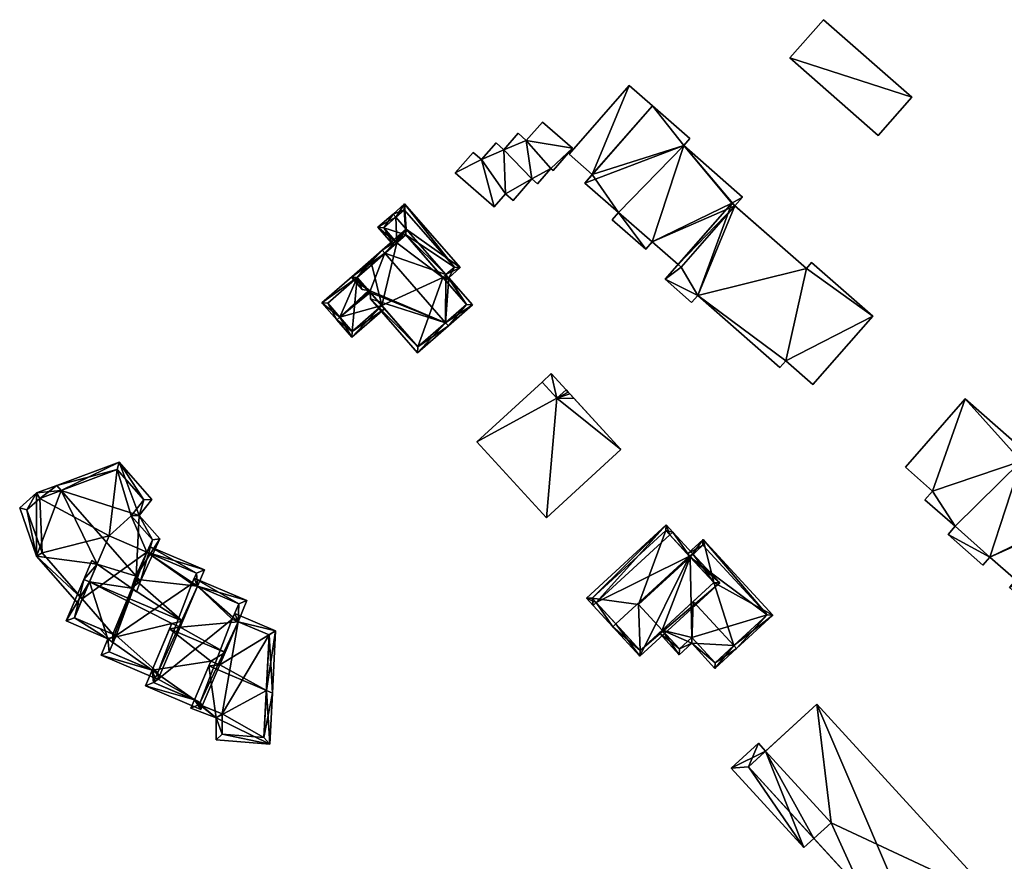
# Model space of a CAD drawing. Header units: inches. Extents: x 2685601 to 2690022, y 1235992 to 1239010.
# Tile 339 of 390: x 2689586 to 2689705, y 1237367 to 1237469. Entities that reach past the tile are written whole.
import ezdxf

# ---------------------------------------------------------------- set-up
doc = ezdxf.new("R2010")
doc.units = ezdxf.units.IN
doc.header["$MEASUREMENT"] = 0
doc.layers.add('Gebaeude Einzelhaus', color=10, linetype='Continuous')
doc.layers.add('Offenes Gebaeude', color=10, linetype='Continuous')

msp = doc.modelspace()

# ---------------------------------------------------------------- meshes
at = {"layer": 'Gebaeude Einzelhaus'}
mesh = msp.add_polyface(dxfattribs=at)
corners = [(2689662.243, 1237458.806, 490.75), (2689666.039, 1237453.989, 490.75), (2689666.778, 1237454.834, 490.75), (2689654.038, 1237449.438, 490.75), (2689658.128, 1237445.855, 490.75), (2689662.219, 1237442.321, 490.75), (2689671.869, 1237447.009, 490.75), (2689673.176, 1237447.738, 490.75), (2689661.433, 1237441.424, 490.75), (2689657.366, 1237444.986, 490.75), (2689665.357, 1237439.574, 490.75), (2689672.247, 1237446.678, 490.75), (2689659.445, 1237461.256, 488.98), (2689652.141, 1237452.916, 488.98), (2689654.939, 1237450.466, 488.98), (2689662.243, 1237458.806, 488.98), (2689688.956, 1237433.313, 491.383), (2689681.53, 1237439.818, 491.383), (2689680.9, 1237439.099, 491.383), (2689667.741, 1237435.81, 491.383), (2689671.869, 1237447.009, 491.383), (2689678.4, 1237427.91, 491.383), (2689663.781, 1237437.775, 491.383), (2689666.996, 1237434.959, 491.383), (2689677.689, 1237427.098, 491.383), (2689681.696, 1237425.023, 491.383), (2689666.039, 1237453.989, 478.977), (2689673.176, 1237447.738, 478.977), (2689666.778, 1237454.834, 478.977), (2689662.243, 1237458.806, 478.977), (2689654.038, 1237449.438, 478.977), (2689654.939, 1237450.466, 478.977), (2689658.128, 1237445.855, 478.977), (2689657.366, 1237444.986, 478.977), (2689661.433, 1237441.424, 478.977), (2689662.219, 1237442.321, 478.977), (2689665.357, 1237439.574, 478.977), (2689672.247, 1237446.678, 478.977), (2689665.735, 1237439.243, 478.977), (2689652.141, 1237452.916, 478.977), (2689659.445, 1237461.256, 478.977), (2689681.696, 1237425.023, 478.977), (2689678.4, 1237427.91, 478.977), (2689688.956, 1237433.313, 478.977), (2689681.53, 1237439.818, 478.977), (2689680.9, 1237439.099, 478.977), (2689663.781, 1237437.775, 478.977), (2689666.996, 1237434.959, 478.977), (2689667.741, 1237435.81, 478.977), (2689677.689, 1237427.098, 478.977)]
mesh.append_faces([[corners[k] for k in face] for face in [(16, 21, 25), (21, 19, 24), (19, 22, 23), (19, 20, 22), (16, 18, 21), (21, 18, 19), (19, 18, 20), (16, 17, 18), (12, 14, 15), (12, 13, 14), (7, 6, 11), (6, 5, 10), (5, 4, 8), (8, 4, 9), (7, 1, 6), (6, 1, 5), (5, 1, 4), (4, 1, 3), (3, 1, 0), (0, 1, 2)]], dxfattribs={"color": 13})
mesh.append_faces([[corners[k] for k in face] for face in [(38, 46, 36), (45, 48, 37), (37, 48, 38), (38, 48, 46), (46, 48, 47), (45, 42, 48), (48, 42, 49), (45, 43, 42), (42, 43, 41), (45, 44, 43), (21, 24, 42), (42, 24, 49), (24, 19, 49), (49, 19, 48), (19, 23, 48), (48, 23, 47), (23, 22, 47), (47, 22, 46), (46, 10, 36), (10, 20, 6), (46, 22, 10), (10, 22, 20), (20, 11, 6), (11, 45, 37), (20, 18, 11), (11, 18, 45), (18, 17, 45), (45, 17, 44), (17, 16, 44), (44, 16, 43), (16, 25, 43), (43, 25, 41), (25, 21, 41), (41, 21, 42), (29, 31, 40), (40, 31, 39), (13, 12, 39), (39, 12, 40), (15, 29, 12), (12, 29, 40), (14, 13, 31), (31, 13, 39), (35, 37, 36), (36, 37, 38), (35, 26, 37), (37, 26, 27), (26, 29, 28), (26, 31, 29), (34, 32, 35), (35, 32, 26), (26, 32, 31), (31, 32, 30), (34, 33, 32), (27, 7, 37), (37, 7, 11), (35, 36, 5), (5, 36, 10), (5, 8, 35), (35, 8, 34), (8, 9, 34), (34, 9, 33), (9, 4, 33), (33, 4, 32), (4, 3, 32), (32, 3, 30), (30, 14, 31), (14, 0, 15), (30, 3, 14), (14, 3, 0), (15, 28, 29), (15, 2, 28), (15, 0, 2), (2, 1, 28), (28, 1, 26), (1, 7, 26), (26, 7, 27)]], dxfattribs={"color": 41})
mesh = msp.add_polyface(dxfattribs=at)
corners = [(2689649.944, 1237451.205, 484.957), (2689650.206, 1237450.974, 484.957), (2689652.55, 1237453.65, 484.957), (2689646.966, 1237454.589, 484.957), (2689648.925, 1237456.825, 484.957), (2689644.231, 1237453.475, 484.957), (2689645.97, 1237455.461, 484.957), (2689647.653, 1237449.95, 484.957), (2689641.535, 1237452.279, 484.957), (2689643.298, 1237454.293, 484.957), (2689644.455, 1237448.12, 484.956), (2689638.351, 1237450.665, 484.957), (2689640.534, 1237453.156, 484.957), (2689643.068, 1237446.535, 484.956), (2689645.358, 1237447.329, 484.956), (2689648.328, 1237449.359, 484.956), (2689638.351, 1237450.665, 479.51), (2689640.534, 1237453.156, 479.51), (2689643.068, 1237446.535, 479.51), (2689644.455, 1237448.12, 479.51), (2689645.358, 1237447.329, 479.51), (2689647.653, 1237449.95, 479.51), (2689648.328, 1237449.359, 479.51), (2689649.944, 1237451.205, 479.51), (2689650.206, 1237450.974, 479.51), (2689652.55, 1237453.65, 479.51), (2689648.925, 1237456.825, 479.51), (2689646.966, 1237454.589, 479.51), (2689645.97, 1237455.461, 479.51), (2689644.231, 1237453.475, 479.51), (2689643.298, 1237454.293, 479.51), (2689641.535, 1237452.279, 479.51)]
mesh.append_faces([[corners[k] for k in face] for face in [(0, 7, 15), (7, 10, 14), (10, 8, 13), (13, 8, 11), (11, 8, 12), (7, 5, 10), (10, 5, 8), (8, 5, 9), (0, 3, 7), (7, 3, 5), (5, 3, 6), (0, 2, 3), (3, 2, 4), (0, 1, 2)]], dxfattribs={"color": 13})
mesh.append_faces([[corners[k] for k in face] for face in [(31, 16, 17), (31, 18, 16), (31, 19, 18), (19, 21, 20), (21, 23, 22), (23, 25, 24), (21, 27, 23), (23, 27, 25), (25, 27, 26), (30, 29, 31), (31, 29, 19), (19, 29, 21), (21, 29, 27), (27, 29, 28), (12, 8, 17), (17, 8, 31), (8, 9, 31), (31, 9, 30), (9, 5, 30), (30, 5, 29), (5, 6, 29), (29, 6, 28), (6, 3, 28), (28, 3, 27), (3, 4, 27), (27, 4, 26), (4, 2, 26), (26, 2, 25), (2, 1, 25), (25, 1, 24), (1, 0, 24), (24, 0, 23), (0, 15, 23), (23, 15, 22), (15, 7, 22), (22, 7, 21), (7, 14, 21), (21, 14, 20), (14, 10, 20), (20, 10, 19), (10, 13, 19), (19, 13, 18), (13, 11, 18), (18, 11, 16), (11, 12, 16), (16, 12, 17)]], dxfattribs={"color": 41})
mesh = msp.add_polyface(dxfattribs=at)
corners = [(2689628.984, 1237444.073, 485.435), (2689630.909, 1237441.871, 485.435), (2689631.285, 1237442.2, 485.625), (2689632.414, 1237443.85, 486.363), (2689632.366, 1237443.145, 486.173), (2689631.145, 1237445.299, 486.363), (2689637.232, 1237438.34, 486.363), (2689636.856, 1237438.011, 486.173), (2689637.561, 1237437.964, 486.363), (2689637.185, 1237437.635, 486.173), (2689630.816, 1237445.676, 486.363), (2689638.97, 1237439.195, 485.435), (2689632.225, 1237446.908, 485.435), (2689629.689, 1237444.025, 485.625), (2689638.265, 1237439.243, 485.683), (2689632.178, 1237446.203, 485.683), (2689632.178, 1237446.203, 479.451), (2689638.265, 1237439.243, 479.451), (2689629.689, 1237444.025, 479.451), (2689631.285, 1237442.2, 479.451), (2689636.856, 1237438.011, 479.451), (2689632.366, 1237443.145, 479.451)]
mesh.append_faces([[corners[k] for k in face] for face in [(12, 15, 10), (10, 15, 5), (8, 14, 11), (11, 14, 12), (12, 14, 15), (8, 6, 14), (6, 8, 7), (7, 8, 9), (0, 13, 1), (1, 13, 2), (0, 10, 13), (13, 10, 5), (3, 12, 5), (5, 12, 10), (8, 11, 6), (6, 11, 3), (3, 11, 12), (0, 5, 10), (6, 7, 8), (8, 7, 9), (3, 4, 6), (6, 4, 7), (0, 2, 5), (5, 2, 3), (3, 2, 4), (0, 1, 2)]], dxfattribs={"color": 13})
mesh.append_faces([[corners[k] for k in face] for face in [(17, 21, 16), (16, 21, 18), (18, 21, 19), (17, 20, 21), (17, 14, 20), (20, 14, 7), (7, 14, 6), (18, 19, 13), (13, 19, 2), (13, 16, 18), (5, 15, 13), (13, 15, 16), (15, 14, 16), (16, 14, 17)]], dxfattribs={"color": 41})
mesh = msp.add_polyface(dxfattribs=at)
corners = [(2689637.189, 1237432.52, 489.481), (2689640.426, 1237434.688, 486.363), (2689637.561, 1237437.964, 486.363), (2689637.518, 1237432.144, 489.481), (2689637.232, 1237438.34, 486.363), (2689629.833, 1237440.93, 489.481), (2689632.414, 1237443.85, 486.363), (2689629.504, 1237441.306, 489.481), (2689627.849, 1237436.418, 486.449), (2689625.768, 1237438.039, 486.11), (2689627.07, 1237436.55, 486.11), (2689628.037, 1237436.386, 486.531), (2689628.046, 1237436.193, 486.449), (2689628.08, 1237435.395, 486.11), (2689633.781, 1237428.876, 486.11), (2689632.366, 1237443.145, 486.767), (2689639.721, 1237434.735, 486.766), (2689626.473, 1237437.991, 486.449), (2689633.829, 1237429.581, 486.45), (2689636.856, 1237438.011, 486.173), (2689639.721, 1237434.735, 479.451), (2689636.856, 1237438.011, 479.451), (2689632.366, 1237443.145, 486.173), (2689628.228, 1237439.526, 479.451), (2689626.473, 1237437.991, 479.451), (2689626.473, 1237437.991, 485.291), (2689631.285, 1237442.2, 485.625), (2689631.285, 1237442.2, 479.451), (2689629.454, 1237434.583, 485.286), (2689633.829, 1237429.581, 479.451), (2689629.454, 1237434.583, 479.451), (2689632.366, 1237443.145, 479.451)]
mesh.append_faces([[corners[k] for k in face] for face in [(18, 13, 12), (18, 14, 13), (18, 3, 14), (18, 0, 3), (7, 17, 9), (9, 17, 10), (10, 17, 8), (7, 5, 17), (16, 3, 0), (3, 16, 1), (1, 16, 2), (4, 2, 16), (15, 4, 16), (15, 6, 4), (15, 7, 6), (15, 5, 7), (0, 14, 3), (0, 13, 14), (0, 12, 13), (5, 11, 0), (0, 11, 12), (7, 9, 5), (5, 9, 11), (11, 9, 8), (8, 9, 10), (5, 6, 7), (0, 4, 5), (5, 4, 6), (0, 2, 4), (3, 1, 0), (0, 1, 2)]], dxfattribs={"color": 13})
mesh.append_faces([[corners[k] for k in face] for face in [(27, 30, 23), (23, 30, 24), (27, 21, 30), (30, 21, 29), (29, 21, 20), (27, 31, 21), (16, 18, 20), (20, 18, 29), (16, 0, 18), (29, 28, 30), (29, 18, 28), (28, 18, 12), (8, 17, 25), (23, 26, 27), (26, 15, 22), (26, 5, 15), (26, 17, 5), (23, 25, 26), (26, 25, 17), (23, 24, 25), (15, 19, 22), (19, 20, 21), (15, 16, 19), (19, 16, 20)]], dxfattribs={"color": 41})
mesh = msp.add_polyface(dxfattribs=at)
corners = [(2689626.473, 1237437.991, 485.291), (2689628.604, 1237439.855, 485.291), (2689628.275, 1237440.231, 485.014), (2689622.193, 1237434.913, 485.014), (2689624.371, 1237433.18, 486.531), (2689623.995, 1237432.851, 486.531), (2689627.849, 1237436.418, 486.449), (2689628.037, 1237436.386, 486.531), (2689625.831, 1237430.751, 485.014), (2689629.783, 1237434.207, 485.014), (2689629.454, 1237434.583, 485.286), (2689628.046, 1237436.193, 486.449), (2689622.898, 1237434.865, 485.291), (2689625.879, 1237431.456, 485.285), (2689626.473, 1237437.991, 479.451), (2689622.898, 1237434.865, 479.451), (2689625.879, 1237431.456, 479.451), (2689629.454, 1237434.583, 479.451)]
mesh.append_faces([[corners[k] for k in face] for face in [(8, 13, 9), (9, 13, 10), (8, 5, 13), (13, 5, 4), (3, 12, 5), (5, 12, 4), (2, 0, 3), (3, 0, 12), (2, 1, 0), (8, 4, 5), (4, 11, 7), (8, 10, 4), (4, 10, 11), (8, 9, 10), (0, 4, 6), (6, 4, 7), (0, 3, 4), (4, 3, 5), (0, 2, 3), (0, 1, 2)]], dxfattribs={"color": 13})
mesh.append_faces([[corners[k] for k in face] for face in [(14, 16, 15), (14, 17, 16), (10, 13, 17), (17, 13, 16), (13, 15, 16), (4, 12, 13), (13, 12, 15), (0, 14, 12), (12, 14, 15)]], dxfattribs={"color": 41})
mesh = msp.add_polyface(dxfattribs=at)
corners = [(2689650.675, 1237423.369, 493.329), (2689651.789, 1237424.391, 493.329), (2689649.987, 1237426.354, 493.329), (2689648.873, 1237425.331, 493.329), (2689651.789, 1237424.391, 480.831), (2689649.987, 1237426.354, 480.831), (2689648.873, 1237425.331, 480.831), (2689650.675, 1237423.369, 480.831)]
mesh.append_faces([[corners[k] for k in face] for face in [(0, 2, 3), (0, 1, 2)]], dxfattribs={"color": 13})
mesh.append_faces([[corners[k] for k in face] for face in [(4, 7, 5), (5, 7, 6), (2, 5, 3), (3, 5, 6), (1, 4, 2), (2, 4, 5)]], dxfattribs={"color": 41})
mesh = msp.add_polyface(dxfattribs=at)
corners = [(2689650.675, 1237423.369, 494.962), (2689649.396, 1237408.889, 494.962), (2689658.418, 1237417.173, 494.962), (2689640.965, 1237418.07, 494.962), (2689651.789, 1237424.391, 494.962), (2689648.873, 1237425.331, 494.962), (2689648.873, 1237425.331, 493.329), (2689648.873, 1237425.331, 480.831), (2689640.965, 1237418.07, 480.831), (2689649.396, 1237408.889, 480.831), (2689658.418, 1237417.173, 480.831), (2689651.789, 1237424.391, 493.329), (2689652.752, 1237423.342, 480.831), (2689652.255, 1237423.884, 480.831), (2689652.041, 1237424.117, 480.831), (2689651.789, 1237424.391, 480.831), (2689650.675, 1237423.369, 493.329), (2689650.675, 1237423.369, 480.831)]
mesh.append_faces([[corners[k] for k in face] for face in [(3, 0, 5), (0, 2, 4), (3, 1, 0), (0, 1, 2)]], dxfattribs={"color": 13})
mesh.append_faces([[corners[k] for k in face] for face in [(13, 17, 14), (14, 17, 15), (17, 8, 7), (17, 9, 8), (17, 10, 9), (13, 12, 17), (17, 12, 10), (5, 0, 6), (6, 0, 16), (0, 4, 16), (16, 4, 11), (2, 11, 4), (11, 14, 15), (11, 13, 14), (11, 12, 13), (2, 10, 11), (11, 10, 12), (2, 1, 10), (10, 1, 9), (1, 3, 9), (9, 3, 8), (6, 3, 5), (6, 8, 3), (6, 7, 8)]], dxfattribs={"color": 41})
mesh = msp.add_polyface(dxfattribs=at)
corners = [(2689742.089, 1237384.325, 493.404), (2689734.676, 1237390.818, 493.404), (2689734.418, 1237390.522, 493.404), (2689734.03, 1237390.079, 493.404), (2689722.859, 1237384.93, 493.404), (2689726.836, 1237396.379, 493.404), (2689726.969, 1237381.375, 493.404), (2689731.298, 1237378.825, 493.404), (2689719.435, 1237387.929, 493.404), (2689726.141, 1237380.43, 493.404), (2689722.074, 1237384.033, 493.404), (2689722.054, 1237384.01, 493.404), (2689730.683, 1237378.123, 493.404), (2689734.678, 1237375.864, 493.404), (2689700.136, 1237423.273, 491.888), (2689706.931, 1237415.725, 491.888), (2689707.723, 1237416.628, 491.888), (2689696.186, 1237412.116, 491.888), (2689698.935, 1237407.849, 491.888), (2689703.126, 1237404.111, 491.888), (2689712.886, 1237408.84, 491.888), (2689713.994, 1237409.54, 491.888), (2689692.893, 1237415.001, 491.888), (2689695.265, 1237411.064, 491.888), (2689698.061, 1237406.851, 491.888), (2689702.286, 1237403.151, 491.888), (2689706.305, 1237401.327, 491.888), (2689713.166, 1237408.595, 491.888), (2689712.886, 1237408.84, 492.646), (2689705.505, 1237400.414, 492.645), (2689708.705, 1237397.61, 492.645), (2689711.623, 1237393.53, 492.645), (2689707.949, 1237396.748, 492.645), (2689719.554, 1237401.328, 492.645), (2689715.729, 1237389.883, 492.645), (2689710.703, 1237392.48, 492.645), (2689714.835, 1237388.861, 492.645), (2689719.435, 1237387.929, 492.645), (2689719.394, 1237386.673, 492.645), (2689726.128, 1237395.57, 492.645), (2689720.034, 1237387.404, 492.645), (2689720.383, 1237402.275, 492.645), (2689726.141, 1237380.43, 479.964), (2689722.054, 1237384.01, 479.964), (2689726.969, 1237381.375, 479.964), (2689730.683, 1237378.123, 479.964), (2689731.298, 1237378.825, 479.964), (2689734.678, 1237375.864, 479.964), (2689742.089, 1237384.325, 479.964), (2689734.676, 1237390.818, 479.964), (2689734.418, 1237390.522, 479.964), (2689734.03, 1237390.079, 479.964), (2689726.836, 1237396.379, 479.964), (2689726.128, 1237395.57, 479.964), (2689722.859, 1237384.93, 479.964), (2689720.034, 1237387.404, 479.964), (2689722.074, 1237384.033, 479.964), (2689719.435, 1237387.929, 479.964), (2689696.186, 1237412.116, 479.964), (2689692.893, 1237415.001, 479.964), (2689695.265, 1237411.064, 479.964), (2689698.935, 1237407.849, 479.964), (2689698.061, 1237406.851, 479.964), (2689702.286, 1237403.151, 479.964), (2689703.126, 1237404.111, 479.964), (2689706.305, 1237401.327, 479.964), (2689713.166, 1237408.595, 479.964), (2689713.994, 1237409.54, 479.964), (2689706.931, 1237415.725, 479.964), (2689707.723, 1237416.628, 479.964), (2689700.136, 1237423.273, 479.964), (2689706.586, 1237401.081, 479.964), (2689710.703, 1237392.48, 479.964), (2689711.623, 1237393.53, 479.964), (2689714.835, 1237388.861, 479.964), (2689715.729, 1237389.883, 479.964), (2689719.394, 1237386.673, 479.964), (2689719.554, 1237401.328, 479.964), (2689720.383, 1237402.275, 479.964), (2689705.505, 1237400.414, 479.964), (2689708.705, 1237397.61, 479.964), (2689707.949, 1237396.748, 479.964)]
mesh.append_faces([[corners[k] for k in face] for face in [(28, 33, 41), (37, 38, 40), (33, 34, 39), (39, 34, 37), (37, 34, 38), (34, 35, 36), (33, 31, 34), (34, 31, 35), (28, 30, 33), (33, 30, 31), (31, 30, 32), (28, 29, 30), (21, 20, 27), (20, 19, 26), (19, 24, 25), (19, 18, 24), (18, 17, 23), (17, 14, 22), (21, 15, 20), (20, 15, 19), (19, 15, 18), (18, 15, 17), (17, 15, 14), (14, 15, 16), (0, 7, 13), (7, 6, 12), (9, 10, 11), (6, 4, 9), (9, 4, 10), (4, 5, 8), (0, 3, 7), (7, 3, 6), (6, 3, 4), (4, 3, 5), (0, 2, 3), (0, 1, 2)]], dxfattribs={"color": 13})
mesh.append_faces([[corners[k] for k in face] for face in [(71, 79, 65), (66, 80, 71), (71, 80, 79), (80, 73, 81), (73, 75, 72), (72, 75, 74), (75, 57, 76), (76, 57, 55), (75, 53, 57), (78, 77, 66), (66, 77, 80), (80, 77, 73), (73, 77, 75), (75, 77, 53), (31, 32, 73), (73, 32, 81), (32, 30, 81), (81, 30, 80), (30, 29, 80), (80, 29, 79), (79, 26, 65), (26, 28, 20), (79, 29, 26), (26, 29, 28), (78, 27, 41), (41, 27, 28), (28, 27, 20), (78, 66, 27), (41, 33, 78), (78, 33, 77), (33, 39, 77), (77, 39, 53), (76, 55, 38), (38, 55, 40), (38, 34, 76), (76, 34, 75), (34, 36, 75), (75, 36, 74), (36, 35, 74), (74, 35, 72), (35, 31, 72), (72, 31, 73), (64, 66, 65), (65, 66, 71), (64, 68, 66), (66, 68, 67), (68, 70, 69), (68, 58, 70), (70, 58, 59), (64, 61, 68), (68, 61, 58), (58, 61, 60), (64, 62, 61), (64, 63, 62), (22, 14, 59), (59, 14, 70), (14, 16, 70), (70, 16, 69), (16, 15, 69), (69, 15, 68), (15, 21, 68), (68, 21, 67), (67, 21, 66), (66, 21, 27), (64, 65, 19), (19, 65, 26), (19, 25, 64), (64, 25, 63), (25, 24, 63), (63, 24, 62), (24, 18, 62), (62, 18, 61), (18, 23, 61), (61, 23, 60), (23, 17, 60), (60, 17, 58), (17, 22, 58), (58, 22, 59), (51, 53, 52), (53, 55, 57), (51, 54, 53), (53, 54, 55), (54, 42, 56), (56, 42, 43), (51, 44, 54), (54, 44, 42), (51, 46, 44), (44, 46, 45), (50, 48, 51), (51, 48, 46), (46, 48, 47), (50, 49, 48), (10, 4, 56), (56, 4, 54), (11, 10, 43), (43, 10, 56), (54, 40, 55), (40, 8, 37), (54, 4, 40), (40, 4, 8), (8, 39, 37), (39, 52, 53), (8, 5, 39), (39, 5, 52), (5, 3, 52), (52, 3, 51), (3, 2, 51), (51, 2, 50), (2, 1, 50), (50, 1, 49), (1, 0, 49), (49, 0, 48), (0, 13, 48), (48, 13, 47), (13, 7, 47), (47, 7, 46), (7, 12, 46), (46, 12, 45), (12, 6, 45), (45, 6, 44), (6, 9, 44), (44, 9, 42), (9, 11, 42), (42, 11, 43)]], dxfattribs={"color": 41})
mesh = msp.add_polyface(dxfattribs=at)
corners = [(2689587.626, 1237404.246, 489.179), (2689587.633, 1237411.884, 492.309), (2689585.579, 1237410.089, 490.611), (2689590.598, 1237412.192, 493.824), (2689590.071, 1237412.796, 493.824), (2689593.167, 1237399.042, 489.646), (2689592.841, 1237398.274, 489.179), (2689594.965, 1237403.277, 492.222), (2689599.673, 1237401.803, 493.824), (2689599.109, 1237400.342, 492.962), (2689600.213, 1237401.184, 493.824), (2689599.743, 1237399.893, 493.075), (2689597.061, 1237394.712, 489.699), (2689596.856, 1237393.677, 489.179), (2689597.26, 1237394.628, 489.758), (2689596.882, 1237394.789, 489.646), (2689595.298, 1237395.461, 489.179), (2689602.553, 1237406.33, 490.655), (2689600.06, 1237409.138, 490.674), (2689597.62, 1237415.621, 489.179), (2689601.583, 1237411.084, 489.179), (2689601.668, 1237406.196, 491.12), (2689599.084, 1237409.108, 491.139), (2689600.61, 1237411.058, 489.641), (2689597.396, 1237414.736, 489.641), (2689588.024, 1237411.229, 492.224), (2689586.454, 1237409.858, 490.927), (2689588.286, 1237404.631, 489.646), (2689597.028, 1237394.621, 489.646), (2689599.508, 1237401.44, 493.598), (2689599.508, 1237401.44, 492.164), (2689601.002, 1237404.73, 489.693), (2689601.668, 1237406.196, 480.997), (2689601.002, 1237404.73, 480.997), (2689599.084, 1237409.108, 480.997), (2689600.61, 1237411.058, 480.997), (2689597.396, 1237414.736, 480.997), (2689588.024, 1237411.229, 480.997), (2689586.454, 1237409.858, 480.997), (2689588.286, 1237404.631, 480.997), (2689593.167, 1237399.042, 480.997), (2689596.882, 1237394.789, 480.997), (2689597.028, 1237394.621, 480.997), (2689597.061, 1237394.712, 480.997), (2689596.41, 1237406.68, 480.997)]
mesh.append_faces([[corners[k] for k in face] for face in [(29, 10, 9), (9, 10, 11), (29, 8, 10), (28, 13, 15), (15, 13, 16), (28, 14, 13), (28, 12, 14), (0, 5, 6), (0, 27, 5), (1, 26, 2), (2, 26, 0), (0, 26, 27), (4, 25, 1), (1, 25, 26), (4, 3, 25), (19, 24, 4), (4, 24, 3), (18, 23, 20), (20, 23, 19), (19, 23, 24), (18, 22, 23), (10, 21, 17), (17, 21, 18), (18, 21, 22), (10, 8, 21), (3, 19, 4), (8, 18, 3), (3, 18, 19), (19, 18, 20), (10, 17, 8), (8, 17, 18), (16, 13, 15), (15, 13, 12), (12, 13, 14), (8, 9, 10), (10, 9, 11), (3, 7, 8), (8, 7, 9), (3, 0, 7), (7, 0, 5), (5, 0, 6), (4, 1, 3), (3, 1, 0), (0, 1, 2)]], dxfattribs={"color": 13})
mesh.append_faces([[corners[k] for k in face] for face in [(41, 43, 42), (34, 36, 35), (37, 39, 38), (34, 44, 36), (36, 44, 37), (37, 44, 39), (39, 44, 40), (34, 33, 44), (34, 32, 33), (29, 9, 30), (12, 28, 43), (43, 28, 42), (42, 28, 41), (41, 28, 15), (5, 27, 40), (40, 27, 39), (27, 38, 39), (27, 26, 38), (26, 37, 38), (26, 25, 37), (3, 24, 25), (25, 24, 37), (37, 24, 36), (24, 23, 36), (36, 23, 35), (23, 34, 35), (23, 22, 34), (22, 21, 34), (34, 21, 32), (32, 31, 33), (30, 8, 29), (32, 21, 31), (31, 21, 30), (30, 21, 8)]], dxfattribs={"color": 41})
mesh = msp.add_polyface(dxfattribs=at)
corners = [(2689666.739, 1237404.23, 492.02), (2689670.399, 1237400.99, 488.606), (2689667.108, 1237404.569, 492.02), (2689660.739, 1237392.105, 488.606), (2689657.815, 1237396.022, 492.02), (2689657.448, 1237395.684, 492.02), (2689664.728, 1237407.155, 488.985), (2689664.36, 1237406.816, 488.985), (2689655.437, 1237398.608, 488.985), (2689655.069, 1237398.27, 488.985), (2689663.915, 1237408.038, 488.606), (2689654.256, 1237399.153, 488.606), (2689660.769, 1237392.811, 488.957), (2689669.693, 1237401.02, 488.957), (2689663.886, 1237407.331, 488.764), (2689654.963, 1237399.123, 488.764), (2689666.834, 1237404.127, 487.258), (2689663.886, 1237407.331, 479.847), (2689669.693, 1237401.02, 487.258), (2689666.834, 1237404.127, 479.847), (2689654.963, 1237399.123, 479.847), (2689660.769, 1237392.811, 479.847), (2689663.43, 1237395.259, 486.016), (2689667.199, 1237398.725, 487.974), (2689663.43, 1237395.259, 479.847), (2689660.573, 1237398.366, 479.847)]
mesh.append_faces([[corners[k] for k in face] for face in [(4, 12, 5), (8, 4, 5), (15, 8, 9), (9, 8, 5), (11, 15, 9), (14, 15, 10), (10, 15, 11), (7, 14, 6), (0, 7, 6), (6, 14, 10), (13, 0, 2), (2, 0, 6), (1, 12, 13), (1, 13, 2), (5, 12, 3), (3, 12, 1), (8, 11, 9), (6, 10, 7), (7, 10, 8), (8, 10, 11), (0, 8, 4), (4, 8, 5), (5, 8, 9), (0, 7, 8), (2, 6, 0), (0, 6, 7), (3, 4, 5), (3, 0, 4), (3, 1, 0), (0, 1, 2)]], dxfattribs={"color": 13})
mesh.append_faces([[corners[k] for k in face] for face in [(19, 25, 17), (17, 25, 20), (20, 25, 21), (21, 25, 24), (13, 23, 18), (22, 21, 24), (13, 12, 23), (23, 12, 22), (22, 12, 21), (8, 12, 4), (8, 21, 12), (8, 20, 21), (8, 15, 20), (15, 14, 20), (20, 14, 17), (17, 16, 19), (16, 13, 18), (16, 0, 13), (16, 7, 0), (17, 14, 16), (16, 14, 7)]], dxfattribs={"color": 41})
mesh = msp.add_polyface(dxfattribs=at)
corners = [(2689605.324, 1237396.335, 493.824), (2689604.004, 1237396.061, 493.356), (2689605.024, 1237395.628, 493.356), (2689594.05, 1237401.121, 493.824), (2689596.276, 1237394.23, 490.494), (2689601.615, 1237390.431, 489.636), (2689591.22, 1237396.376, 490.494), (2689593.359, 1237401.414, 493.824), (2689595.431, 1237392.241, 489.179), (2689602.012, 1237389.447, 489.179), (2689602.305, 1237390.138, 489.636), (2689599.508, 1237401.44, 492.164), (2689607.126, 1237400.581, 490.668), (2689599.109, 1237400.342, 492.962), (2689601.002, 1237404.73, 489.693), (2689607.976, 1237402.584, 489.179), (2689601.313, 1237405.414, 489.179), (2689594.965, 1237403.277, 492.222), (2689594.339, 1237403.721, 492.11), (2689606.436, 1237400.874, 490.668), (2689606.993, 1237402.186, 489.693), (2689592.204, 1237396.774, 490.951), (2689597.26, 1237394.628, 490.951), (2689596.415, 1237392.639, 489.636), (2689610.456, 1237392.576, 493.824), (2689612.034, 1237396.293, 491.073), (2689603.736, 1237395.429, 493.824), (2689607.126, 1237400.581, 489.69), (2689613.12, 1237398.851, 489.179), (2689606.729, 1237401.565, 489.179), (2689606.436, 1237400.874, 489.69), (2689606.75, 1237386.807, 489.643), (2689607.326, 1237386.245, 489.462), (2689607.441, 1237386.514, 489.643), (2689607.523, 1237385.665, 489.179), (2689607.705, 1237386.095, 489.468), (2689601.615, 1237390.431, 490.465), (2689608.746, 1237391.508, 492.802), (2689600.803, 1237388.518, 489.179), (2689609.811, 1237391.056, 492.802), (2689612.136, 1237398.454, 489.69), (2689611.344, 1237396.586, 491.073), (2689602.305, 1237390.138, 490.465), (2689601.786, 1237388.915, 489.643), (2689612.034, 1237396.293, 489.602), (2689616.595, 1237395.173, 489.179), (2689611.637, 1237397.277, 489.179), (2689615.47, 1237387.963, 493.16), (2689616.205, 1237387.651, 493.16), (2689611.344, 1237396.586, 489.601), (2689608.498, 1237390.923, 493.16), (2689606.75, 1237386.807, 490.909), (2689606.336, 1237385.831, 490.375), (2689609.378, 1237384.624, 490.414), (2689615.884, 1237381.466, 490.231), (2689609.383, 1237381.959, 489.179), (2689607.441, 1237386.514, 490.909), (2689607.326, 1237386.245, 490.762), (2689610.126, 1237385.134, 490.798), (2689610.131, 1237382.654, 489.649), (2689615.175, 1237382.273, 490.465), (2689615.819, 1237394.688, 489.601), (2689607.126, 1237400.581, 480.997), (2689606.436, 1237400.874, 480.997), (2689606.993, 1237402.186, 480.997), (2689601.002, 1237404.73, 480.997), (2689593.167, 1237399.042, 489.646), (2689592.204, 1237396.774, 480.997), (2689593.167, 1237399.042, 480.997), (2689596.882, 1237394.789, 489.646), (2689597.061, 1237394.712, 489.699), (2689597.26, 1237394.628, 489.758), (2689596.882, 1237394.789, 480.997), (2689597.26, 1237394.628, 480.997), (2689597.061, 1237394.712, 480.997), (2689596.415, 1237392.639, 480.997), (2689602.305, 1237390.138, 480.997), (2689602.012, 1237389.447, 480.997), (2689596.41, 1237406.68, 480.997), (2689602.34, 1237389.308, 480.997), (2689612.034, 1237396.293, 480.997), (2689611.344, 1237396.586, 480.997), (2689612.136, 1237398.454, 480.997), (2689601.786, 1237388.915, 480.997), (2689607.441, 1237386.514, 480.997), (2689607.326, 1237386.245, 480.997), (2689607.705, 1237386.095, 480.997), (2689610.126, 1237385.134, 480.997), (2689610.131, 1237382.654, 480.997), (2689615.175, 1237382.273, 480.997), (2689615.819, 1237394.688, 480.997)]
mesh.append_faces([[corners[k] for k in face] for face in [(45, 44, 46), (46, 44, 49), (48, 61, 45), (45, 61, 44), (48, 47, 61), (54, 60, 48), (48, 60, 47), (53, 59, 55), (55, 59, 54), (54, 59, 60), (53, 58, 59), (51, 57, 52), (52, 57, 53), (53, 57, 58), (51, 56, 57), (47, 54, 48), (51, 53, 50), (50, 53, 47), (47, 53, 54), (54, 53, 55), (51, 52, 53), (47, 39, 50), (50, 39, 37), (44, 46, 49), (48, 45, 47), (47, 45, 39), (39, 45, 44), (44, 45, 46), (34, 32, 35), (38, 31, 34), (34, 31, 32), (32, 31, 33), (36, 43, 38), (38, 43, 31), (36, 42, 43), (29, 27, 30), (28, 40, 29), (29, 40, 27), (28, 25, 40), (40, 25, 41), (36, 37, 26), (26, 37, 24), (24, 37, 39), (34, 31, 38), (38, 31, 36), (36, 31, 37), (35, 32, 34), (34, 32, 31), (31, 32, 33), (26, 2, 1), (27, 29, 30), (27, 28, 29), (2, 25, 27), (27, 25, 28), (26, 24, 2), (2, 24, 25), (8, 5, 9), (9, 5, 10), (4, 23, 8), (8, 23, 5), (4, 22, 23), (7, 21, 6), (6, 21, 4), (4, 21, 22), (7, 3, 21), (3, 7, 17), (17, 7, 18), (12, 20, 15), (15, 20, 16), (16, 20, 14), (12, 19, 20), (3, 17, 7), (7, 17, 18), (3, 13, 17), (14, 15, 16), (11, 12, 14), (14, 12, 15), (3, 0, 13), (13, 0, 11), (11, 0, 12), (5, 9, 10), (5, 8, 9), (5, 4, 8), (4, 3, 6), (6, 3, 7), (5, 1, 4), (4, 1, 3), (3, 1, 0), (0, 1, 2)]], dxfattribs={"color": 13})
mesh.append_faces([[corners[k] for k in face] for face in [(87, 89, 88), (87, 90, 89), (86, 80, 87), (87, 80, 90), (61, 80, 44), (61, 90, 80), (47, 89, 61), (61, 89, 90), (47, 60, 89), (60, 59, 89), (89, 59, 88), (59, 87, 88), (59, 58, 87), (57, 35, 58), (58, 35, 87), (87, 35, 86), (57, 32, 35), (56, 33, 57), (57, 33, 32), (51, 33, 56), (51, 31, 33), (50, 31, 51), (50, 37, 31), (79, 83, 77), (79, 84, 83), (84, 86, 85), (84, 80, 86), (82, 81, 62), (62, 81, 79), (79, 81, 84), (84, 81, 80), (25, 39, 44), (25, 24, 39), (32, 86, 35), (32, 85, 86), (33, 84, 32), (32, 84, 85), (31, 84, 33), (43, 83, 31), (31, 83, 84), (43, 9, 83), (83, 9, 77), (42, 10, 43), (43, 10, 9), (36, 10, 42), (36, 5, 10), (36, 1, 5), (36, 26, 1), (40, 82, 27), (27, 82, 62), (49, 40, 41), (49, 82, 40), (49, 81, 82), (44, 41, 25), (44, 49, 41), (44, 80, 49), (49, 80, 81), (76, 79, 77), (76, 62, 79), (76, 63, 62), (63, 65, 64), (65, 68, 78), (65, 72, 68), (68, 72, 67), (65, 74, 72), (76, 73, 63), (63, 73, 65), (65, 73, 74), (76, 75, 73), (10, 76, 9), (9, 76, 77), (5, 76, 10), (23, 75, 5), (5, 75, 76), (71, 23, 22), (71, 73, 23), (23, 73, 75), (71, 70, 73), (73, 70, 74), (69, 67, 72), (69, 21, 67), (71, 22, 70), (70, 22, 69), (69, 22, 21), (67, 66, 68), (66, 3, 17), (67, 21, 66), (66, 21, 3), (14, 20, 65), (65, 20, 64), (30, 20, 19), (30, 64, 20), (30, 63, 64), (27, 19, 12), (27, 30, 19), (27, 62, 30), (30, 62, 63), (12, 2, 27), (12, 0, 2)]], dxfattribs={"color": 41})
mesh = msp.add_polyface(dxfattribs=at)
corners = [(2689672.103, 1237393.393, 487.974), (2689669.824, 1237390.618, 486.614), (2689672.441, 1237393.025, 487.974), (2689667.01, 1237393.676, 486.614), (2689667.199, 1237398.725, 487.974), (2689663.43, 1237395.259, 486.016), (2689665.491, 1237392.28, 485.825), (2689663.062, 1237394.921, 485.825), (2689669.693, 1237401.02, 487.258), (2689676.843, 1237397.074, 486.71), (2689668.403, 1237406.249, 486.71), (2689666.834, 1237404.127, 487.258), (2689666.496, 1237404.494, 487.258), (2689665.521, 1237392.986, 486.016), (2689667.04, 1237394.383, 486.805), (2689669.854, 1237391.324, 486.805), (2689676.136, 1237397.104, 486.816), (2689668.373, 1237405.543, 486.816), (2689668.373, 1237405.543, 479.847), (2689676.136, 1237397.104, 479.847), (2689666.834, 1237404.127, 479.847), (2689663.43, 1237395.259, 479.847), (2689665.521, 1237392.986, 479.847), (2689667.04, 1237394.383, 479.847), (2689669.854, 1237391.324, 479.847), (2689660.573, 1237398.366, 479.847)]
mesh.append_faces([[corners[k] for k in face] for face in [(10, 17, 12), (12, 17, 11), (2, 16, 9), (9, 16, 10), (10, 16, 17), (2, 0, 16), (3, 15, 1), (1, 15, 2), (2, 15, 0), (3, 14, 15), (7, 13, 6), (6, 13, 3), (3, 13, 14), (7, 5, 13), (0, 8, 4), (8, 10, 11), (11, 10, 12), (2, 9, 0), (0, 9, 8), (8, 9, 10), (3, 5, 6), (6, 5, 7), (3, 4, 5), (3, 0, 4), (3, 1, 0), (0, 1, 2)]], dxfattribs={"color": 13})
mesh.append_faces([[corners[k] for k in face] for face in [(19, 20, 18), (20, 21, 25), (19, 23, 20), (20, 23, 21), (21, 23, 22), (19, 24, 23), (16, 0, 19), (19, 0, 24), (24, 0, 15), (15, 14, 24), (24, 14, 23), (14, 13, 23), (23, 13, 22), (22, 13, 21), (21, 13, 5), (11, 17, 20), (20, 17, 18), (17, 16, 18), (18, 16, 19)]], dxfattribs={"color": 41})
mesh = msp.add_polyface(dxfattribs=at)
corners = [(2689695.56, 1237355.004, 494.986), (2689682.176, 1237386.288, 494.986), (2689673.887, 1237378.71, 494.986), (2689703.849, 1237362.581, 494.986), (2689675.96, 1237380.605, 492.672), (2689682.176, 1237386.288, 480.345), (2689675.96, 1237380.605, 480.345), (2689673.887, 1237378.71, 492.672), (2689687.663, 1237363.642, 492.672), (2689695.56, 1237355.004, 492.672), (2689681.821, 1237370.032, 492.672), (2689681.821, 1237370.032, 480.345), (2689687.663, 1237363.642, 480.345), (2689697.632, 1237356.898, 492.672), (2689703.849, 1237362.581, 480.345), (2689697.632, 1237356.898, 480.345), (2689683.894, 1237371.927, 480.345), (2689695.56, 1237355.004, 480.345)]
mesh.append_faces([[corners[k] for k in face] for face in [(3, 1, 0), (0, 1, 2)]], dxfattribs={"color": 13})
mesh.append_faces([[corners[k] for k in face] for face in [(16, 12, 11), (12, 15, 17), (16, 14, 12), (12, 14, 15), (6, 5, 16), (16, 5, 14), (1, 3, 5), (5, 3, 14), (14, 13, 15), (13, 0, 9), (14, 3, 13), (13, 3, 0), (10, 2, 7), (10, 0, 2), (12, 8, 11), (11, 8, 10), (10, 8, 0), (0, 8, 9), (2, 4, 7), (4, 5, 6), (2, 1, 4), (4, 1, 5)]], dxfattribs={"color": 41})
mesh = msp.add_polyface(dxfattribs=at)
corners = [(2689673.887, 1237378.71, 492.672), (2689671.797, 1237378.541, 492.672), (2689680.598, 1237368.914, 492.672), (2689675.092, 1237381.554, 492.672), (2689681.821, 1237370.032, 492.672), (2689675.96, 1237380.605, 492.672), (2689680.598, 1237368.914, 480.345), (2689671.797, 1237378.541, 480.345), (2689681.821, 1237370.032, 480.345), (2689675.092, 1237381.554, 480.345), (2689675.96, 1237380.605, 480.345), (2689683.894, 1237371.927, 480.345)]
mesh.append_faces([[corners[k] for k in face] for face in [(3, 0, 5), (0, 2, 4), (3, 1, 0), (0, 1, 2)]], dxfattribs={"color": 13})
mesh.append_faces([[corners[k] for k in face] for face in [(6, 10, 8), (8, 10, 11), (6, 7, 10), (10, 7, 9), (1, 3, 7), (7, 3, 9), (9, 5, 10), (9, 3, 5), (4, 2, 8), (8, 2, 6), (2, 1, 6), (6, 1, 7)]], dxfattribs={"color": 41})
at = {"layer": 'Offenes Gebaeude'}
mesh = msp.add_polyface(dxfattribs=at)
corners = [(2689693.681, 1237459.823, 485.991), (2689678.891, 1237464.59, 485.991), (2689689.615, 1237455.186, 485.991), (2689682.956, 1237469.228, 485.991), (2689693.681, 1237459.823, 485.891), (2689689.615, 1237455.186, 485.891), (2689682.956, 1237469.228, 485.891), (2689678.891, 1237464.59, 485.891)]
mesh.append_faces([[corners[k] for k in face] for face in [(3, 1, 0), (0, 1, 2)]], dxfattribs={"color": 13})
mesh.append_faces([[corners[k] for k in face] for face in [(4, 7, 6), (5, 7, 4), (2, 7, 5), (1, 7, 2), (6, 7, 3), (3, 7, 1), (4, 6, 0), (0, 6, 3), (5, 4, 2), (2, 4, 0)]], dxfattribs={"color": 41})

doc.saveas('drawing.dxf')
